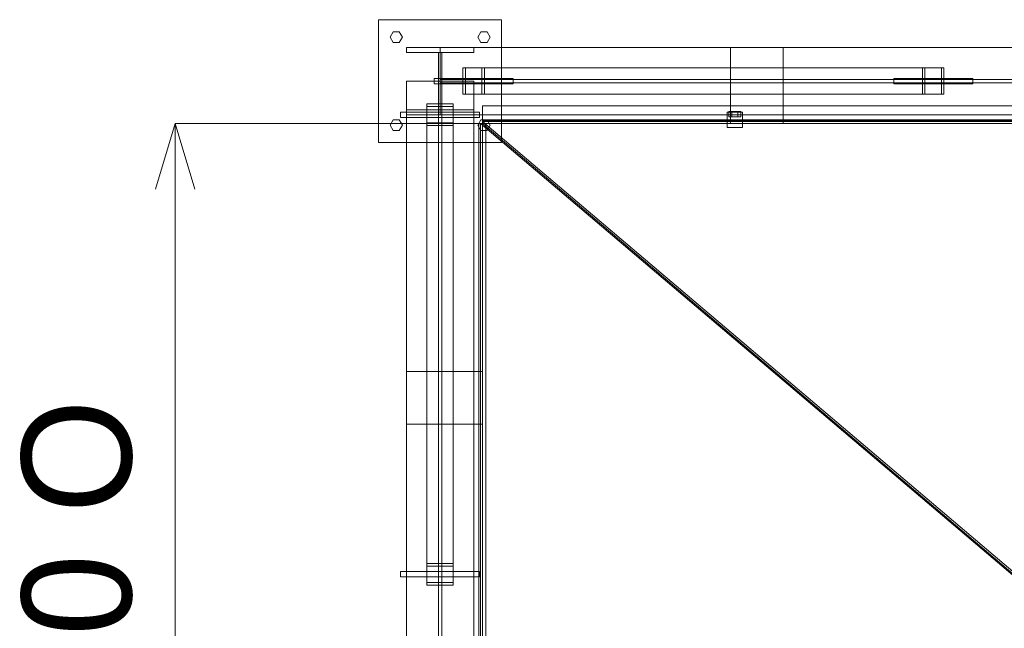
# Model space of a CAD drawing. Header units: millimetres. Extents: x -2233 to 61924, y -68080 to 6847.
# Tile 396 of 656: x 295 to 2538, y -17425 to -16038. Entities that reach past the tile are written whole.
import ezdxf

# ---------------------------------------------------------------- set-up
doc = ezdxf.new("R2010")
doc.units = ezdxf.units.MM
doc.layers.add('COTAS_O', color=1, linetype='Continuous', lineweight=0)
doc.layers.add('superior_tolva', color=7, linetype='Continuous', lineweight=0)
doc.dimstyles.new('R19_100', dxfattribs={"dimtxt": 250, "dimasz": 150, "dimexe": 150, "dimexo": 80, "dimgap": 100, "dimtad": 1, "dimtih": 1, "dimtoh": 1, "dimdsep": 46, "dimcen": 0.09, "dimadec": 0, "dimazin": 0, "dimtfac": 1, "dimtdec": 4, "dimtofl": 0, "dimtmove": 0, "dimatfit": 3, "dimfxl": 1, "dimtolj": 1, "dimtzin": 0, "dimarcsym": 0})

# ---------------------------------------------------------------- blocks, each defined once
blk = doc.blocks.new('DIM_R27_37')
at = {"layer": 'COTAS_O'}
for p, q in [((649.2, -16275), (604.2, -16425)), ((1349.2, -16275), (649.2, -16275)), ((649.2, -19725), (649.2, -16275)), ((649.2, -16275), (694.2, -16425)), ((649.2, -19725), (604.2, -19575)), ((649.2, -19725), (694.2, -19575)), ((1349.2, -19725), (649.2, -19725))]:
    blk.add_line(p, q, dxfattribs=at)
blk.add_text('3450 O', height=250, rotation=90, dxfattribs=at).set_placement((549.2, -18000))

msp = doc.modelspace()

# ---------------------------------------------------------------- linework, layer by layer
at = {"layer": 'superior_tolva'}
for p, q in [((1112.7, -16318.5), (1112.7, -16038.5)), ((1112.7, -16038.5), (1392.7, -16038.5)), ((1392.7, -16038.5), (1392.7, -16318.5)), ((1138.7, -16078.5), (1145.7, -16066.376)), ((1145.7, -16090.624), (1138.7, -16078.5)), ((1145.7, -16066.376), (1159.7, -16066.376)), ((1159.7, -16066.376), (1166.7, -16078.5)), ((1166.7, -16078.5), (1159.7, -16090.624)), ((1338.7, -16078.5), (1345.7, -16066.376)), ((1345.7, -16090.624), (1338.7, -16078.5)), ((1345.7, -16066.376), (1359.7, -16066.376)), ((1359.7, -16066.376), (1366.7, -16078.5)), ((1366.7, -16078.5), (1359.7, -16090.624)), ((1159.7, -16090.624), (1145.7, -16090.624)), ((1176.2, -16102), (1329.2, -16102)), ((1176.2, -16113), (1176.2, -16102)), ((1252.7, -16255), (1252.7, -16102)), ((1252.7, -16102), (4895.7, -16102)), ((1329.2, -16113), (1329.2, -16102)), ((1359.7, -16090.624), (1345.7, -16090.624)), ((1914.2, -16275), (1914.2, -16102)), ((1914.2, -16102), (2034.2, -16102)), ((2034.2, -16102), (2034.2, -16275)), ((1176.2, -16113), (1329.2, -16113)), ((1248.7, -16113), (1256.7, -16113)), ((1248.7, -16244), (1248.7, -16113)), ((1256.7, -16244), (1256.7, -16113)), ((2351.616, -16148.5), (1304.616, -16148.5)), ((1304.616, -16148.5), (1304.616, -16208.5)), ((1353.784, -16148.5), (1304.616, -16148.5)), ((2357.467, -16148.5), (1310.467, -16148.5)), ((1310.467, -16148.5), (1310.467, -16208.5)), ((1347.933, -16148.5), (1310.467, -16148.5)), ((1347.933, -16208.5), (1347.933, -16148.5)), ((1347.933, -16148.5), (2394.933, -16148.5)), ((1353.784, -16208.5), (1353.784, -16148.5)), ((1353.784, -16148.5), (2400.784, -16148.5)), ((2351.616, -16208.5), (2351.616, -16148.5)), ((2351.616, -16148.5), (2400.784, -16148.5)), ((2357.467, -16208.5), (2357.467, -16148.5)), ((2357.467, -16148.5), (2394.933, -16148.5)), ((2394.933, -16148.5), (2394.933, -16208.5)), ((2400.784, -16148.5), (2400.784, -16208.5)), ((1239.2, -16184.5), (1239.2, -16172.5)), ((1239.2, -16172.5), (1419.2, -16172.5)), ((1252.7, -16182.5), (1252.7, -16174.5)), ((1252.7, -16174.5), (4895.7, -16174.5)), ((1419.2, -16172.5), (1419.2, -16184.5)), ((2286.2, -16184.5), (2286.2, -16172.5)), ((2286.2, -16172.5), (2466.2, -16172.5)), ((2466.2, -16172.5), (2466.2, -16184.5)), ((1176.2, -19821.5), (1176.2, -16178.5)), ((1176.2, -16178.5), (1329.2, -16178.5)), ((1419.2, -16184.5), (1239.2, -16184.5)), ((1248.7, -19821.5), (1248.7, -16178.5)), ((1248.7, -16178.5), (1256.7, -16178.5)), ((4895.7, -16182.5), (1252.7, -16182.5)), ((1256.7, -16178.5), (1256.7, -19821.5)), ((1329.2, -16178.5), (1329.2, -19821.5)), ((2466.2, -16184.5), (2286.2, -16184.5)), ((1304.616, -16208.5), (2351.616, -16208.5)), ((1304.616, -16208.5), (1353.784, -16208.5)), ((1310.467, -16208.5), (2357.467, -16208.5)), ((1310.467, -16208.5), (1347.933, -16208.5)), ((2394.933, -16208.5), (1347.933, -16208.5)), ((2400.784, -16208.5), (1353.784, -16208.5)), ((2400.784, -16208.5), (2351.616, -16208.5)), ((2394.933, -16208.5), (2357.467, -16208.5)), ((1222.7, -16230.416), (1222.7, -17277.416)), ((1282.7, -16230.416), (1222.7, -16230.416)), ((1222.7, -16230.416), (1222.7, -16279.584)), ((1222.7, -16236.267), (1222.7, -17283.267)), ((1282.7, -16236.267), (1222.7, -16236.267)), ((1222.7, -16236.267), (1222.7, -16273.733)), ((1282.7, -17277.416), (1282.7, -16230.416)), ((1282.7, -16279.584), (1282.7, -16230.416)), ((1282.7, -17283.267), (1282.7, -16236.267)), ((1282.7, -16273.733), (1282.7, -16236.267)), ((1349.2, -16275), (1349.2, -16235)), ((1349.2, -16235), (4799.2, -16235)), ((1162.7, -16261), (1162.7, -16249)), ((1162.7, -16249), (1342.7, -16249)), ((1342.7, -16261), (1162.7, -16261)), ((1176.2, -16244), (1329.2, -16244)), ((1176.2, -16255), (1176.2, -16244)), ((1176.2, -16255), (1329.2, -16255)), ((1248.7, -16244), (1256.7, -16244)), ((4895.7, -16255), (1252.7, -16255)), ((1329.2, -16255), (1329.2, -16244)), ((1342.7, -16249), (1342.7, -16261)), ((1906.7, -16249.5), (1941.7, -16249.5)), ((1906.7, -16284.5), (1906.7, -16249.5)), ((1917.2, -16248), (1910.2, -16248)), ((1910.2, -16248), (1910.2, -16260)), ((1917.2, -16260), (1910.2, -16260)), ((1931.2, -16248), (1917.2, -16248)), ((1917.2, -16248), (1917.2, -16260)), ((1931.2, -16260), (1917.2, -16260)), ((1931.2, -16248), (1938.2, -16248)), ((1931.2, -16248), (1931.2, -16260)), ((1938.2, -16260), (1931.2, -16260)), ((1938.2, -16260), (1938.2, -16248)), ((1941.7, -16284.5), (1941.7, -16249.5)), ((1138.7, -16278.5), (1145.7, -16266.376)), ((1145.7, -16290.624), (1138.7, -16278.5)), ((1145.7, -16266.376), (1159.7, -16266.376)), ((1159.7, -16266.376), (1166.7, -16278.5)), ((1166.7, -16278.5), (1159.7, -16290.624)), ((1222.7, -16273.733), (1282.7, -16273.733)), ((1222.7, -17320.733), (1222.7, -16273.733)), ((1222.7, -16279.584), (1282.7, -16279.584)), ((1222.7, -17326.584), (1222.7, -16279.584)), ((1282.7, -16273.733), (1282.7, -17320.733)), ((1282.7, -16279.584), (1282.7, -17326.584)), ((1338.7, -16278.5), (1345.7, -16266.376)), ((1345.7, -16290.624), (1338.7, -16278.5)), ((1341.2, -19725), (1341.2, -16275)), ((1349.2, -16275), (1341.2, -16275)), ((1341.2, -16275), (1357.2, -16275)), ((2670.065, -17400), (1345.065, -16275)), ((1345.065, -16275), (1345.065, -19725)), ((1349.2, -16275), (1345.065, -16275)), ((1345.7, -16266.376), (1359.7, -16266.376)), ((1349.2, -16267), (4799.2, -16267)), ((1349.2, -16267), (1349.2, -16275)), ((1349.2, -16269), (4799.2, -16269)), ((1349.2, -16269), (1349.2, -16275)), ((4799.2, -16270.364), (1349.2, -16270.364)), ((1349.2, -16270.364), (2674.2, -17395.364)), ((1349.2, -16275), (1349.2, -16270.364)), ((1349.2, -19725), (1349.2, -16275)), ((1349.2, -16275), (2674.2, -17400)), ((1349.2, -16275), (4799.2, -16275)), ((1357.2, -16275), (1357.2, -19725)), ((1359.7, -16266.376), (1366.7, -16278.5)), ((1366.7, -16278.5), (1359.7, -16290.624)), ((1906.7, -16284.5), (1941.7, -16284.5)), ((2034.2, -16275), (1914.2, -16275)), ((1159.7, -16290.624), (1145.7, -16290.624)), ((1359.7, -16290.624), (1345.7, -16290.624)), ((1392.7, -16318.5), (1112.7, -16318.5)), ((1176.2, -16960), (1176.2, -16840)), ((1176.2, -16840), (1349.2, -16840)), ((1349.2, -16840), (1349.2, -16960)), ((1349.2, -16960), (1176.2, -16960)), ((1162.7, -17308), (1162.7, -17296)), ((1162.7, -17296), (1342.7, -17296)), ((1222.7, -17277.416), (1282.7, -17277.416)), ((1222.7, -17326.584), (1222.7, -17277.416)), ((1222.7, -17283.267), (1282.7, -17283.267)), ((1222.7, -17320.733), (1222.7, -17283.267)), ((1282.7, -17277.416), (1282.7, -17326.584)), ((1282.7, -17283.267), (1282.7, -17320.733)), ((1342.7, -17296), (1342.7, -17308)), ((1342.7, -17308), (1162.7, -17308)), ((1282.7, -17320.733), (1222.7, -17320.733)), ((1282.7, -17326.584), (1222.7, -17326.584))]:
    msp.add_line(p, q, dxfattribs=at)

# ---------------------------------------------------------------- dimensions: what is measured, and where the dimension line sits
at = {"layer": 'COTAS_O'}
dim = msp.add_aligned_dim(p1=(1349.2, -19725), p2=(1349.2, -16275), distance=700, text='<> O', dimstyle='R19_100', dxfattribs=at)
dim.commit()
dim.dimension.update_dxf_attribs({"geometry": 'DIM_R27_37', "text_midpoint": (649.2, -18000)})

doc.saveas('drawing.dxf')
